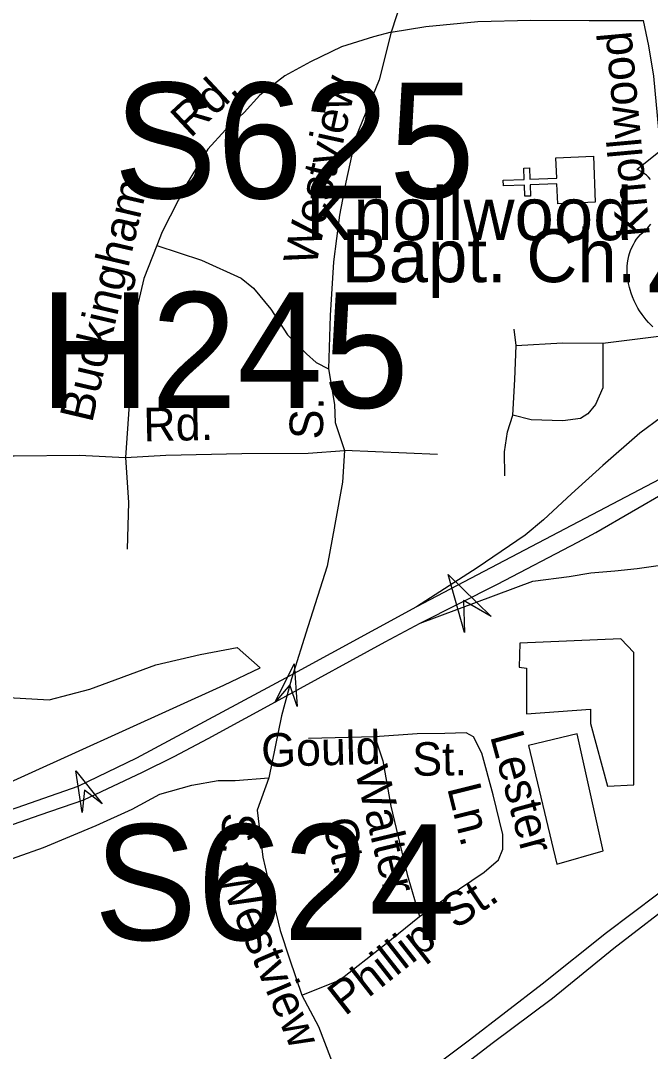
# Model space of a CAD drawing. Extents: x 1547597 to 1699558, y 810033 to 920809.
# Drawn here: x 1618018 to 1619805, y 853258 to 856181 of the extents above; entities that cross this region are included whole.
import ezdxf

# ---------------------------------------------------------------- set-up
doc = ezdxf.new("R2010")
doc.units = 0
for name, color, linetype in [('Exist Cultural Church CELL', 7, 'Continuous'), ('Exist Cultural Church Label', 7, 'Continuous'), ('Exist Cultural Warehouse Building Footprint', 7, 'Continuous'), ('Exist Hydrographic Creek Single Shore', 7, 'Continuous'), ('Exist Hydrographic Pond Under 1500 Sq Ft', 7, 'Continuous'), ('Exist Railroad Mainline', 7, 'Continuous'), ('Exist Road Non-System Type 51', 7, 'Continuous'), ('Exist Road Non-System Type 51 Label', 7, 'Continuous'), ('Exist Road Primary Interstate Divided Center Attributed', 7, 'Continuous'), ('Exist Road Primary Interstate Ramp 1 Lane Attributed', 7, 'Continuous'), ('Exist Road Primary Interstate Structure Ovrhead Sign Attributed CELL', 7, 'Continuous'), ('Exist Road Primary Interstate Structure Ovrhead Sign Number Label', 7, 'Continuous'), ('Exist Road Primary Interstate Structure Single Pole Tsign Attributed CELL', 7, 'Continuous'), ('Exist Road Primary US Shield CELL', 7, 'Continuous'), ('Exist Road Primary US Shield Number Label', 7, 'Continuous'), ('Exist Road Primary US Structure Non-Sys NCDOT Attributed CELL', 7, 'Continuous'), ('Exist Road Primary US Structure Non-Sys NCDOT Number Label', 7, 'Continuous'), ('Exist Road Primary US UnDivided 4 Lane Attributed', 7, 'Continuous')]:
    doc.layers.add(name, color=color, linetype=linetype)

msp = doc.modelspace()

# ---------------------------------------------------------------- linework, layer by layer
at = {"layer": 'Exist Cultural Church CELL'}
msp.add_lwpolyline([(1619542.2, 855661.8), (1619539.9, 855718.7), (1619463.8, 855715.8), (1619465.1, 855683.8), (1619449.1, 855683.2), (1619447.8, 855715.1), (1619387.8, 855712.8), (1619387.1, 855728.8), (1619447.2, 855731.1), (1619446, 855763.1), (1619461.9, 855763.7), (1619463.2, 855731.8), (1619539.3, 855734.7), (1619537.1, 855792.3), (1619643.5, 855796.5), (1619648.6, 855666)], close=True, dxfattribs=at)
at = {"layer": 'Exist Cultural Warehouse Building Footprint'}
for points in [[(1619453.4, 854215.2), (1619635.1, 854228.6), (1619635.1, 854188.4), (1619682.9, 854010.3), (1619757.9, 854013.7), (1619757.9, 854389.4), (1619721.1, 854427.7), (1619434.2, 854416.2), (1619432.3, 854347.3), (1619453.4, 854345.3)], [(1619459.1, 854125.7), (1619539.4, 853788.8), (1619671.4, 853827.1), (1619596.8, 854158.3)]]:
    msp.add_lwpolyline(points, close=True, dxfattribs=at)
at = {"layer": 'Exist Hydrographic Creek Single Shore'}
msp.add_lwpolyline([(1611594.1, 850857.9), (1612435.7, 851267.3), (1612822.7, 851531.9), (1613218.5, 851977.1), (1613319.3, 852016.9), (1613622.3, 852090.4), (1613757.8, 852160.1), (1613932.3, 852362.2), (1614064.9, 852556.6), (1614161.3, 852672.3), (1614372.7, 852674), (1614458.3, 852674), (1614584.2, 852789.9), (1615148.9, 852985.6), (1615306.6, 853204), (1615898.7, 853406.3), (1616283.8, 853510.1), (1617321.6, 853814.1), (1617885.8, 853975.5), (1618594.7, 854297), (1618697.7, 854345.4)], dxfattribs=at)
at = {"layer": 'Exist Hydrographic Pond Under 1500 Sq Ft'}
msp.add_lwpolyline([(1617885.8, 853975.5), (1617793.7, 854087.5), (1617777.3, 854285), (1617862.8, 854311.4), (1617984.5, 854262), (1618099.7, 854255.4), (1618214.8, 854285), (1618402.3, 854354.2), (1618527.3, 854383.8), (1618632.6, 854403.6), (1618697.7, 854345.4)], dxfattribs=at)
at = {"layer": 'Exist Railroad Mainline'}
msp.add_lwpolyline([(1617957.9, 852185.8), (1618129.4, 852325.6), (1618278.7, 852433.6), (1618397.8, 852536), (1618589.6, 852687.4), (1618781.3, 852837), (1618973, 852982.4), (1619146.4, 853120.2), (1619356.2, 853281.4), (1619527.7, 853409.2), (1619701.5, 853551), (1619895, 853700.3), (1620082.8, 853844), (1620258.1, 853973.7), (1620397.2, 854071.7), (1620491.9, 854132.7), (1620621, 854220.9), (1620717.5, 854273.6), (1620826, 854318.2)], dxfattribs=at)
at = {"layer": 'Exist Road Non-System Type 51'}
for p, q in [((1619423.8, 855259.7), (1619418.5, 855305.9)), ((1619669.6, 855266.2), (1619851.8, 855289.5)), ((1619201.4, 854951.3), (1618937, 854962.5)), ((1619023.5, 854150.4), (1618835.5, 854145.3))]:
    msp.add_line(p, q, dxfattribs=at)
for points in [[(1619205.4, 856806), (1619201.5, 856684.2), (1619179.3, 856536.6), (1619149.7, 856419.1), (1619113.6, 856285.8), (1619069.6, 856148.6)], [(1619069.6, 856148.6), (1619167.8, 856165), (1619315.8, 856178.8), (1619465.7, 856182.6), (1619631.6, 856182), (1619785.5, 856181.9)], [(1619851.8, 855289.5), (1619838.3, 855453.4), (1619840.4, 855587.3), (1619834, 855695.5), (1619828.6, 855871.5), (1619815.1, 856023.4), (1619800.4, 856109.6), (1619785.5, 856181.9)], [(1619069.6, 856148.6), (1619019.5, 856135.2), (1618929.1, 856106.6), (1618840.6, 856064), (1618768.1, 856025.1), (1618697.4, 855970.3), (1618652.6, 855920.9), (1618599.9, 855871.8), (1618549.2, 855816.6), (1618487.7, 855715.6), (1618419.8, 855582.7), (1618404.5, 855543.6)], [(1619069.6, 856148.6), (1619035.6, 856013), (1618968.8, 855848.5), (1618941.1, 855723), (1618923.4, 855629.7), (1618905.8, 855497.2), (1618896.1, 855345.2), (1618892.2, 855193.9)], [(1618404.5, 855543.6), (1618367.7, 855449.5), (1618342, 855339.9), (1618326.5, 855236.2), (1618326.4, 855092.3), (1618316.2, 854942.6)], [(1618404.5, 855543.6), (1618531.3, 855501.9), (1618644.3, 855450.5), (1618679.2, 855422.6), (1618728, 855363.3), (1618775.6, 855290.6), (1618829.1, 855236.7), (1618857.2, 855211.4), (1618892.2, 855193.9)], [(1619669.6, 855266.2), (1619669.7, 855140.3), (1619649.1, 855092.5), (1619627.8, 855065.9), (1619606.5, 855053.1), (1619556.5, 855045.9), (1619466.5, 855049.4), (1619414.8, 855062)], [(1619414.8, 855062), (1619420.4, 855164), (1619423.8, 855259.7)], [(1619423.8, 855259.7), (1619555.8, 855267.9), (1619669.6, 855266.2)], [(1618892.2, 855193.9), (1618908.7, 855092.2), (1618911, 855042), (1618937, 854962.5)], [(1619392.3, 854890.6), (1619391.2, 854958.4), (1619399.2, 855015.3), (1619414.8, 855062)], [(1618316.2, 854942.6), (1618430.1, 854948.9), (1618646, 854953.5), (1618833.9, 854954.7), (1618937, 854962.5)], [(1618937, 854962.5), (1618931.1, 854872.8), (1618909.7, 854752), (1618887.6, 854634.1), (1618833.2, 854461.7), (1618787.3, 854314.6), (1618758.2, 854209.6), (1618722.6, 854034.3)], [(1617870.6, 854947.3), (1618000.5, 854947.2), (1618184.4, 854948.5), (1618316.2, 854942.6)], [(1618316.2, 854942.6), (1618324.2, 854814.4), (1618320.3, 854682.6)], [(1619149.6, 853640.8), (1619228.4, 853695.6), (1619333.2, 853766.1), (1619373.8, 853801.3), (1619386.2, 853831.3), (1619386.8, 853873.1), (1619358.7, 853985.6), (1619326.5, 854103.9), (1619303.2, 854149.8), (1619282.4, 854161.2), (1619221.4, 854159.4), (1619143.5, 854158.6), (1619023.5, 854150.4)], [(1619023.5, 854150.4), (1619046.3, 854082.1), (1619068.5, 853953.8), (1619115.4, 853759.4), (1619149.6, 853640.8)], [(1617933, 853782.9), (1618083.6, 853836.7), (1618232.3, 853898.3), (1618334.9, 853944.9), (1618413, 853987.3), (1618504.4, 854013.1), (1618578.5, 854026), (1618626.7, 854025.9), (1618722.6, 854034.3)], [(1618722.6, 854034.3), (1618689.5, 853942.4), (1618705.2, 853808.9), (1618732, 853695.6), (1618754.7, 853601.3), (1618781.2, 853520.4), (1618816.1, 853418)], [(1618816.1, 853418), (1618923, 853460.3), (1619050.5, 853560.4), (1619149.6, 853640.8)], [(1618816.1, 853418), (1618863.1, 853328.2), (1618897.7, 853239.7), (1618932.9, 853121.8), (1618976.3, 853043.6)]]:
    msp.add_lwpolyline(points, dxfattribs=at)
at = {"layer": 'Exist Road Primary Interstate Divided Center Attributed'}
for points in [[(1619850.1, 854890.5), (1619141.5, 854518.4)], [(1619151.8, 854472.5), (1619371.5, 854582.7), (1619599.4, 854702.1), (1619650.1, 854729.3), (1619852.9, 854847.3)], [(1619141.5, 854518.4), (1618781.7, 854323.3)], [(1618762.2, 854260.5), (1619053, 854419.6), (1619151.8, 854472.5)], [(1618781.7, 854323.3), (1618347.5, 854089.3), (1618181.1, 854009.6), (1617714.4, 853846.7), (1617507.1, 853786.4), (1616618.7, 853498.1), (1616353.7, 853411.6), (1616087, 853321), (1615751.4, 853191.6), (1615532.8, 853096.1), (1615205.3, 852935.9), (1614990.7, 852819.7)], [(1614690.2, 852571.5), (1614896, 852695.6), (1615166.9, 852850.2), (1615290.6, 852916.7), (1615364.7, 852951.9), (1615569.9, 853057.8), (1615748.9, 853136.1), (1616016.8, 853250.1), (1616362.8, 853376.9), (1616632.8, 853455.3), (1616933.8, 853552.6), (1617214.4, 853644.2), (1617555.8, 853758.3), (1617810.7, 853841.7), (1617959.7, 853889.5), (1618074.1, 853928.9), (1618197.4, 853971.6), (1618363.8, 854049.5), (1618454.2, 854094.7), (1618550.1, 854145.4), (1618762.2, 854260.5)]]:
    msp.add_lwpolyline(points, dxfattribs=at)
at = {"layer": 'Exist Road Primary Interstate Ramp 1 Lane Attributed'}
for points in [[(1619836.2, 855057.1), (1619774.9, 855011.6), (1619670, 854919.3), (1619581.3, 854839.7), (1619501.7, 854765.5), (1619449.3, 854722), (1619314, 854629.9), (1619141.5, 854518.4)], [(1619151.8, 854472.5), (1619471, 854591.7), (1619574.1, 854604.4), (1619635.6, 854615.2), (1619704.3, 854620.7), (1619767.6, 854627.9), (1619846.9, 854638.7)]]:
    msp.add_lwpolyline(points, dxfattribs=at)
at = {"layer": 'Exist Road Primary Interstate Structure Ovrhead Sign Attributed CELL'}
msp.add_lwpolyline([(1619277.3, 854445.8), (1619230.9, 854610.1), (1619353.2, 854491), (1619274.6, 854536.8)], close=True, dxfattribs=at)
at = {"layer": 'Exist Road Primary Interstate Structure Single Pole Tsign Attributed CELL'}
msp.add_lwpolyline([(1618193.4, 853935.8), (1618175.5, 854053.9), (1618250.1, 853960.5), (1618199.4, 853999.2)], close=True, dxfattribs=at)
at = {"layer": 'Exist Road Primary US Shield CELL'}
for points in [[(1619805.2, 855730.7), (1619799.6, 855737.1), (1619793.9, 855742.8), (1619788.4, 855747.1), (1619783.2, 855750.8), (1619776.7, 855754.7), (1619770.4, 855757.9), (1619766.4, 855759.4), (1619895, 855861.9)], [(1619812.1, 855312.7), (1619799.9, 855325.1), (1619792.7, 855333.2), (1619781.5, 855347.8), (1619774.3, 855358.4), (1619769.6, 855366.1), (1619762.7, 855378.6), (1619759, 855386.4), (1619754.1, 855397.8), (1619750.3, 855408.2), (1619747.1, 855418.1), (1619745.4, 855424.4), (1619743, 855435.4), (1619741.5, 855443.3), (1619740, 855454), (1619739.2, 855465.3), (1619739.1, 855475.7), (1619739.4, 855484.4), (1619740.3, 855494.5), (1619742.1, 855505.2), (1619744.1, 855514.4), (1619746, 855521), (1619748.7, 855529.1), (1619752.3, 855538), (1619756.6, 855546.5), (1619760.6, 855553.5), (1619765.7, 855561.1), (1619770.7, 855567.6), (1619777.3, 855574.7), (1619784.1, 855581.3), (1619790.4, 855586.4), (1619797.8, 855593.6), (1619801.7, 855598.1), (1619806.4, 855604.2)]]:
    msp.add_lwpolyline(points, dxfattribs=at)
at = {"layer": 'Exist Road Primary US Structure Non-Sys NCDOT Attributed CELL'}
msp.add_lwpolyline([(1618740.8, 854248), (1618794.2, 854357.6), (1618802.8, 854236), (1618782.6, 854297.8)], close=True, dxfattribs=at)
at = {"layer": 'Exist Road Primary US UnDivided 4 Lane Attributed'}
msp.add_lwpolyline([(1619132.5, 853171.5), (1619292.2, 853290.9), (1619498.3, 853449.8), (1619680.4, 853595), (1619825.9, 853704.7), (1619955.4, 853804.8), (1620050.2, 853873.3), (1620165.5, 853963.6), (1620234.2, 854018.4), (1620304.9, 854067.4), (1620450.4, 854169.1), (1620551.1, 854231.5), (1620676.2, 854311.6), (1620797.3, 854379.8), (1620910, 854440.1), (1621065, 854515.6), (1621198.5, 854591.3), (1621305.2, 854658), (1621377.2, 854706), (1621496.4, 854809.4), (1621572.6, 854891.2), (1621668.1, 855001.7), (1621761.7, 855114), (1621839.6, 855205.9)], dxfattribs=at)

# ---------------------------------------------------------------- texts
at = {"layer": 'Exist Cultural Church Label'}
for s, p in [('Knollwood', (1618828.6, 855558.7)), ('Bapt. Ch.', (1618928.9, 855439.5))]:
    msp.add_text(s, height=150, dxfattribs=at).set_placement(p)
at = {"layer": 'Exist Road Non-System Type 51 Label'}
for s, rotation, p in [('Knollwood', 95.24, (1619803.8, 855571)), ('Rd.', 43.0505, (1618500, 855845.8)), ('Westview', 77.5285, (1618855.7, 855481.6)), ('Buckingham', 76.8294, (1618220.9, 855038.3)), ('S.', 88.2785, (1618875.2, 854992.7)), ('Rd.', 1.228, (1618367.5, 854988.1)), ('Gould', 1.5813, (1618702.1, 854064.5)), ('Lester', 285.232, (1619349.6, 854152.4)), ('St.', 0.6036, (1619129.9, 854039.5)), ('Walter', 283.5549, (1618965.7, 854054.7)), ('Ln.', 284.048, (1619227.8, 854005.3)), ('S.', 268.1838, (1618591, 853936.2)), ('Ct.', 283.5549, (1618873.8, 853909.6)), ('Westview', 293.1047, (1618573.6, 853758.8)), ('St.', 33.9112, (1619251.8, 853602.2)), ('Phillip', 38.1275, (1618938.3, 853356.5))]:
    msp.add_text(s, height=95, rotation=rotation, dxfattribs=at).set_placement(p)
at = {"layer": 'Exist Road Primary Interstate Structure Ovrhead Sign Number Label'}
for s, p in [('S625', (1618282.6, 855677.2)), ('S624', (1618226.3, 853574))]:
    msp.add_text(s, height=328.08, dxfattribs=at).set_placement(p)
at = {"layer": 'Exist Road Primary US Shield Number Label'}
msp.add_text('421', height=212.5, dxfattribs=at).set_placement((1619796.2, 855362.6))
at = {"layer": 'Exist Road Primary US Structure Non-Sys NCDOT Number Label'}
msp.add_text('H245', height=328.08, dxfattribs=at).set_placement((1618071.3, 855083.1))

doc.saveas('drawing.dxf')
